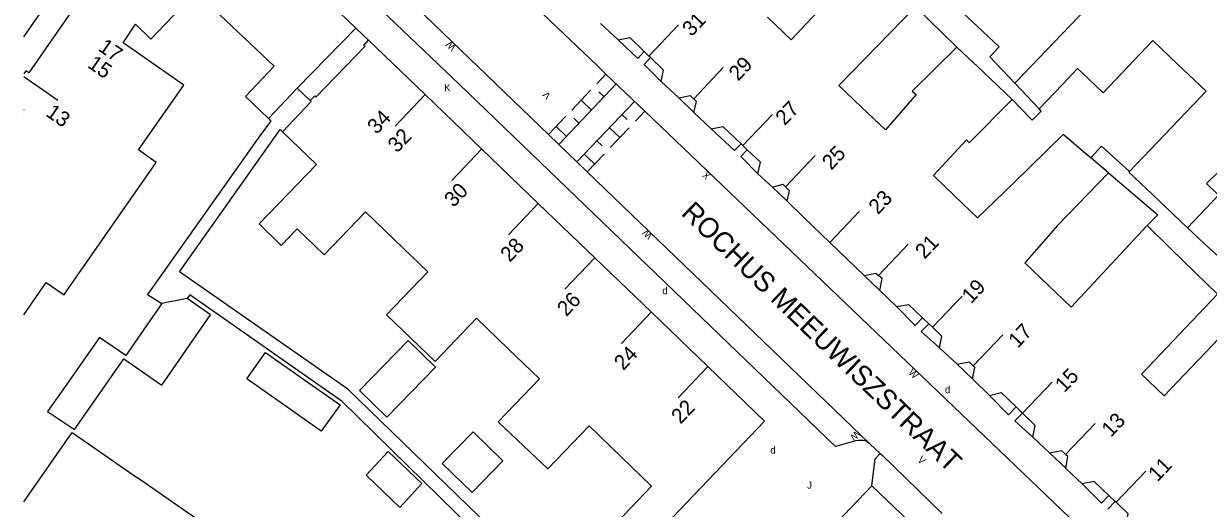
# Model space of a CAD drawing. Extents: x 134999 to 136502, y 457398 to 459002.
# Drawn here: x 135000 to 135082.8, y 458378.9 to 458412.7 of the extents above; entities that cross this region are included whole.
import ezdxf

# ---------------------------------------------------------------- set-up
doc = ezdxf.new("R2010")
doc.units = 0
for name, color, linetype in [('RI_DGTB_15', 7, 'Continuous'), ('RI_DGTB_2', 7, 'Continuous'), ('RI_DGTB_28', 7, 'Continuous'), ('RI_DGTB_29', 7, 'Continuous'), ('RI_DGTB_3', 7, 'Continuous'), ('RI_DGTB_30', 7, 'Continuous'), ('RI_DGTB_31', 7, 'Continuous'), ('RI_DGTB_35', 7, 'Continuous'), ('RI_DGTB_36', 7, 'Continuous'), ('RI_DGTB_37', 7, 'Continuous'), ('RI_DGTB_4', 7, 'Continuous'), ('RI_DGTB_5', 7, 'Continuous'), ('RI_DGTB_53', 7, 'Continuous'), ('RI_DGTB_54', 7, 'Continuous'), ('RI_DGTB_6', 7, 'Continuous'), ('RI_DGTB_7', 7, 'Continuous')]:
    doc.layers.add(name, color=color, linetype=linetype)

msp = doc.modelspace()

# ---------------------------------------------------------------- linework, layer by layer
at = {"layer": 'RI_DGTB_15'}
for p, q in [((135043.687, 458410.427), (135045.758, 458412.599)), ((135046.812, 458407.445), (135048.883, 458409.617)), ((135000, 458409.007), (135002.375, 458407.358)), ((135028.027, 458407.71), (135025.952, 458405.545)), ((135050.257, 458404.176), (135052.328, 458406.348)), ((135031.983, 458403.919), (135029.908, 458401.754)), ((135053.23, 458401.306), (135055.301, 458403.478)), ((135035.939, 458400.128), (135033.864, 458397.963)), ((135056.317, 458397.428), (135058.388, 458399.6)), ((135059.726, 458395.125), (135061.797, 458397.297)), ((135039.895, 458396.337), (135037.82, 458394.172)), ((135063.492, 458391.502), (135065.563, 458393.674)), ((135043.851, 458392.546), (135041.776, 458390.381)), ((135066.348, 458388.809), (135068.419, 458390.981)), ((135047.807, 458388.755), (135045.732, 458386.59)), ((135069.788, 458385.507), (135071.859, 458387.679)), ((135072.803, 458382.619), (135074.874, 458384.791)), ((135076.327, 458379.287), (135078.398, 458381.459))]:
    msp.add_line(p, q, dxfattribs=at)
at = {"layer": 'RI_DGTB_2'}
for p, q in [((135023.213, 458412.383), (135019.116, 458408.18)), ((135023.213, 458412.383), (135024.1, 458411.531)), ((135024.1, 458411.531), (135028.051, 458407.735)), ((135008.021, 458403.881), (135011.189, 458408.402)), ((135017.111, 458406.071), (135015.501, 458407.601)), ((135028.051, 458407.735), (135032.003, 458403.94)), ((135032.003, 458403.94), (135035.954, 458400.144)), ((135035.954, 458400.144), (135039.906, 458396.348)), ((135003.155, 458394.25), (135006.206, 458398.628)), ((135039.906, 458396.348), (135043.858, 458392.553)), ((135043.858, 458392.553), (135047.809, 458388.757)), ((135012.478, 458377.856), (135007.962, 458380.991))]:
    msp.add_line(p, q, dxfattribs=at)
for points in [[(135004.801, 458415.631), (135010.921, 458422.021), (135013.354, 458419.699), (135014.931, 458421.299), (135016.107, 458420.142), (135015.791, 458419.821), (135018.245, 458417.444), (135018.114, 458417.281), (135023.213, 458412.383)], [(135003.489, 458413.744), (135000.362, 458409.245), (135000.146, 458409.404), (135000, 458409.196)], [(135020.017, 458407.316), (135020.331, 458407.641), (135020.401, 458407.551), (135023.851, 458411.111), (135023.761, 458411.171), (135024.1, 458411.531)], [(135018.081, 458405.141), (135020.461, 458402.871), (135016.442, 458398.709), (135018, 458397.197)], [(135006.206, 458398.628), (135009.261, 458403.011), (135008.021, 458403.881)], [(135025.932, 458397.575), (135023.871, 458399.551), (135020.988, 458396.558)], [(135025.361, 458392.371), (135028.231, 458395.371), (135025.932, 458397.575)], [(135000, 458392.359), (135001.581, 458394.631), (135002.821, 458393.771), (135003.155, 458394.25)], [(135033.854, 458390.004), (135031.641, 458392.131), (135028.746, 458389.115), (135027.053, 458390.743)], [(135033.854, 458390.004), (135036.031, 458387.911), (135033.151, 458384.911), (135034.946, 458383.21)], [(135042.866, 458375.637), (135051.761, 458384.961), (135047.809, 458388.757)], [(135000, 458379.319), (135003.381, 458384.171), (135007.962, 458380.991)], [(135041.777, 458382.433), (135039.511, 458384.621), (135036.611, 458381.631), (135034.946, 458383.21)], [(135041.777, 458382.433), (135043.871, 458380.411), (135041.031, 458377.431), (135042.866, 458375.637)]]:
    msp.add_lwpolyline(points, dxfattribs=at)
at = {"layer": 'RI_DGTB_28'}
for p, q in [((135000, 458406.71), (135000.001, 458406.709)), ((135000, 458406.241), (135000.001, 458406.24))]:
    msp.add_line(p, q, dxfattribs=at)
at = {"layer": 'RI_DGTB_3'}
for p, q in [((135006.941, 458411.349), (135007.823, 458412.659)), ((135011.189, 458408.402), (135006.941, 458411.349)), ((135017.111, 458406.071), (135019.116, 458408.18)), ((135020.017, 458407.316), (135019.116, 458408.18)), ((135054.518, 458399.153), (135056.317, 458397.428)), ((135056.317, 458397.428), (135058.72, 458395.124))]:
    msp.add_line(p, q, dxfattribs=at)
for points in [[(135007.823, 458412.659), (135008.892, 458411.607), (135012.034, 458414.912), (135017.506, 458409.71), (135015.501, 458407.601)], [(135018.081, 458405.141), (135020.086, 458407.25), (135020.017, 458407.316)], [(135058.72, 458395.124), (135059.534, 458395.288), (135059.726, 458395.125)], [(135059.812, 458394.074), (135059.991, 458394.9), (135059.726, 458395.125)], [(135059.812, 458394.074), (135060.98, 458392.959)], [(135060.98, 458392.959), (135061.825, 458393.098), (135062.796, 458392.168)], [(135062.796, 458392.168), (135063.237, 458391.747)], [(135063.237, 458391.747), (135063.492, 458391.502)], [(135064, 458390.067), (135064.147, 458390.875), (135063.492, 458391.502)], [(135065.22, 458388.923), (135064, 458390.067)], [(135065.22, 458388.923), (135066.058, 458389.085), (135066.268, 458388.878)], [(135066.285, 458387.896), (135066.464, 458388.684), (135066.268, 458388.878)], [(135066.285, 458387.896), (135067.484, 458386.737)], [(135067.484, 458386.737), (135068.304, 458386.94), (135069.339, 458385.94)], [(135069.339, 458385.94), (135069.788, 458385.507)], [(135070.511, 458383.834), (135070.684, 458384.641), (135069.788, 458385.507)], [(135071.666, 458382.737), (135070.511, 458383.834)], [(135071.666, 458382.737), (135072.512, 458382.908), (135072.803, 458382.619)], [(135072.826, 458381.675), (135072.949, 458382.475), (135072.803, 458382.619)], [(135073.951, 458380.573), (135072.821, 458381.642), (135072.826, 458381.675)], [(135075.824, 458379.768), (135074.797, 458380.749), (135073.951, 458380.573)], [(135076.265, 458379.347), (135075.824, 458379.768)], [(135076.327, 458379.287), (135076.265, 458379.347)], [(135077.003, 458377.675), (135077.176, 458378.476), (135076.327, 458379.287)]]:
    msp.add_lwpolyline(points, dxfattribs=at)
at = {"layer": 'RI_DGTB_31'}
for p, q in [((135040.044, 458408.5), (135040.7, 458409.19)), ((135037.394, 458404.263), (135041.425, 458408.501)), ((135038.294, 458406.66), (135039.606, 458408.04)), ((135040.55, 458407.581), (135040.187, 458407.925)), ((135042.677, 458407.261), (135038.656, 458403.049)), ((135039.675, 458406.661), (135038.95, 458407.35)), ((135041.8, 458406.342), (135042.162, 458405.997)), ((135043.4, 458406.57), (135042.742, 458405.881)), ((135036.674, 458404.956), (135037.856, 458406.2)), ((135037.925, 458404.821), (135037.2, 458405.51)), ((135038.8, 458405.741), (135038.437, 458406.085)), ((135040.923, 458405.424), (135041.647, 458404.733)), ((135042.304, 458405.422), (135040.989, 458404.045)), ((135040.047, 458404.506), (135040.408, 458404.16)), ((135039.17, 458403.587), (135039.893, 458402.897)), ((135040.551, 458403.585), (135039.377, 458402.355))]:
    msp.add_line(p, q, dxfattribs=at)
at = {"layer": 'RI_DGTB_4'}
msp.add_line((135054.518, 458399.153), (135053.348, 458400.303), dxfattribs=at)
for points in [[(135040.311, 458412.707), (135041.536, 458411.562)], [(135041.536, 458411.562), (135042.343, 458411.722), (135043.36, 458410.742)], [(135043.36, 458410.742), (135043.687, 458410.427)], [(135043.799, 458410.319), (135043.687, 458410.427)], [(135044.55, 458408.643), (135044.707, 458409.444), (135043.799, 458410.319)], [(135045.774, 458407.512), (135044.55, 458408.643)], [(135045.774, 458407.512), (135046.561, 458407.679), (135046.693, 458407.553)], [(135046.819, 458406.491), (135047.007, 458407.254), (135046.693, 458407.553)], [(135046.819, 458406.491), (135048.042, 458405.348)], [(135048.042, 458405.348), (135048.855, 458405.515), (135050.12, 458404.306)], [(135050.12, 458404.306), (135050.257, 458404.176)], [(135050.561, 458403.885), (135050.257, 458404.176)], [(135051.304, 458402.213), (135051.473, 458403.015), (135050.561, 458403.885)], [(135052.318, 458401.282), (135051.304, 458402.213)], [(135052.318, 458401.282), (135053.053, 458401.485), (135053.23, 458401.306)], [(135053.348, 458400.303), (135053.518, 458401.015), (135053.23, 458401.306)]]:
    msp.add_lwpolyline(points, dxfattribs=at)
at = {"layer": 'RI_DGTB_5'}
for p, q in [((135067.056, 458409.294), (135065.199, 458411.05)), ((135073.916, 458409.293), (135073.637, 458409.56)), ((135069.062, 458407.398), (135067.056, 458409.294)), ((135069.257, 458408.546), (135070.949, 458406.743)), ((135070.949, 458406.743), (135072.579, 458408.451)), ((135074.198, 458403.627), (135072.633, 458404.949)), ((135074.56, 458403.321), (135074.198, 458403.627)), ((135075.786, 458402.285), (135074.56, 458403.321)), ((135081.324, 458398.443), (135078.881, 458400.758)), ((135019.113, 458398.364), (135020.988, 458396.558)), ((135080.157, 458396.985), (135078.502, 458398.601)), ((135081.85, 458395.331), (135080.157, 458396.985)), ((135025.361, 458392.371), (135027.053, 458390.743))]:
    msp.add_line(p, q, dxfattribs=at)
for points in [[(135069.257, 458408.546), (135075.348, 458414.899), (135073.743, 458416.431)], [(135055.844, 458413.9), (135053.619, 458411.555), (135051.961, 458413.136)], [(135062.311, 458413.865), (135056.956, 458408.376), (135058.544, 458406.863)], [(135075.415, 458407.86), (135078.902, 458411.508), (135080.627, 458409.862)], [(135065.199, 458411.05), (135062.081, 458407.971), (135062.347, 458407.744), (135060.217, 458405.268), (135058.544, 458406.863)], [(135073.637, 458409.56), (135072.579, 458408.451)], [(135077.258, 458402.37), (135082.613, 458407.967), (135080.627, 458409.862)], [(135073.916, 458409.293), (135075.415, 458407.86)], [(135069.062, 458407.398), (135066.073, 458404.38), (135065.871, 458404.571), (135063.561, 458402.081), (135065.035, 458400.676)], [(135069.125, 458401.537), (135072.633, 458404.949)], [(135087.755, 458403.059), (135086.064, 458404.671), (135083.586, 458402.24), (135083.472, 458402.338), (135082.643, 458401.525), (135083.472, 458400.728), (135081.324, 458398.443)], [(135075.786, 458402.285), (135072.241, 458398.601), (135069.948, 458395.994), (135071.582, 458394.437)], [(135078.881, 458400.758), (135077.221, 458402.331), (135077.258, 458402.37)], [(135069.125, 458401.537), (135066.654, 458399.133), (135065.035, 458400.676)], [(135019.113, 458398.364), (135018, 458397.197)], [(135078.502, 458398.601), (135073.178, 458392.916), (135071.582, 458394.437)], [(135081.85, 458395.331), (135083.416, 458393.801)], [(135083.416, 458393.801), (135078.111, 458388.219)], [(135084.951, 458392.221), (135079.689, 458386.719), (135078.111, 458388.219)]]:
    msp.add_lwpolyline(points, dxfattribs=at)
at = {"layer": 'RI_DGTB_53'}
for p, q in [((135059.852, 458382.683), (135059.119, 458383.361)), ((135059.852, 458382.683), (135059.951, 458382.591)), ((135059.951, 458382.591), (135064.171, 458378.501)), ((135059.261, 458380.441), (135061.821, 458378.001))]:
    msp.add_line(p, q, dxfattribs=at)
for points in [[(135040.683, 458409.172), (135040.087, 458409.741), (135019.551, 458429.292)], [(135000, 458411.765), (135002.808, 458415.796), (135002.884, 458416.032), (135002.938, 458416.413), (135002.912, 458416.796), (135002.807, 458417.166), (135002.628, 458417.506), (135002.383, 458417.802), (135002.082, 458418.041), (135010.741, 458427.14), (135012.773, 458427.226), (135013.106, 458427.595)], [(135059.119, 458383.361), (135058.969, 458383.482), (135058.811, 458383.571), (135058.651, 458383.613), (135058.316, 458383.612), (135058.141, 458383.581), (135056.731, 458383.181), (135030.445, 458408.436), (135013.566, 458424.534), (135014.514, 458425.522), (135014.635, 458425.679), (135014.686, 458425.872), (135014.657, 458426.068), (135014.554, 458426.238)], [(135043.403, 458406.574), (135040.683, 458409.172)], [(135082.236, 458369.486), (135043.403, 458406.574)], [(135017.111, 458406.071), (135017.261, 458405.891), (135016.541, 458404.941), (135008.651, 458393.791), (135009.661, 458393.164)], [(135037.213, 458369.588), (135035.088, 458371.657), (135034.868, 458371.373), (135033.211, 458372.941), (135034.841, 458375.371), (135022.651, 458387.191), (135010.891, 458395.371), (135017.931, 458405.301), (135018.081, 458405.141)], [(135034.092, 458370.572), (135034.207, 458370.699), (135033.981, 458370.911), (135032.441, 458369.291), (135030.811, 458371.011), (135033.611, 458375.211), (135022.261, 458386.321), (135011.601, 458393.771), (135011.431, 458393.521)], [(135059.261, 458380.441), (135059.502, 458382.311), (135059.852, 458382.683)], [(135041.254, 458361.678), (135047.071, 458367.691), (135059.261, 458380.441)]]:
    msp.add_lwpolyline(points, dxfattribs=at)
at = {"layer": 'RI_DGTB_54'}
for p, q in [((135062.311, 458413.865), (135065.199, 458411.05)), ((135046.819, 458406.491), (135045.774, 458407.512)), ((135052.318, 458401.282), (135053.348, 458400.303)), ((135058.72, 458395.124), (135059.812, 458394.074)), ((135065.22, 458388.923), (135066.285, 458387.896)), ((135071.666, 458382.737), (135072.826, 458381.675))]:
    msp.add_line(p, q, dxfattribs=at)
for points in [[(135014.554, 458426.238), (135036.674, 458404.956)], [(135069.257, 458408.546), (135067.502, 458410.364), (135068.152, 458411.078), (135064.747, 458414.259)], [(135069.062, 458407.398), (135070.462, 458405.948), (135071.101, 458406.581), (135070.949, 458406.743)], [(135036.674, 458404.956), (135039.377, 458402.355)], [(135077.258, 458402.37), (135075.315, 458404.137), (135074.56, 458403.321)], [(135039.377, 458402.355), (135059.119, 458383.361)], [(135075.786, 458402.285), (135079.237, 458399.353), (135078.502, 458398.601)], [(135084.541, 458395.481), (135082.484, 458397.343), (135081.324, 458398.443)]]:
    msp.add_lwpolyline(points, dxfattribs=at)
at = {"layer": 'RI_DGTB_6'}
for p, q in [((135011.431, 458393.521), (135009.661, 458393.164)), ((135023.466, 458387.1), (135026.868, 458390.586))]:
    msp.add_line(p, q, dxfattribs=at)
for points in [[(135006.991, 458389.301), (135009.641, 458387.451), (135013.051, 458392.371), (135011.431, 458393.521)], [(135009.661, 458393.164), (135007.131, 458389.541)], [(135007.131, 458389.541), (135005.291, 458390.791), (135002.89, 458387.368)], [(135026.868, 458390.586), (135028.778, 458388.723), (135025.375, 458385.236), (135023.466, 458387.1)], [(135015.581, 458387.911), (135016.891, 458389.751), (135019.484, 458387.929)], [(135004.74, 458386.075), (135006.991, 458389.301)], [(135002.89, 458387.368), (135001.671, 458385.631), (135003.551, 458384.371), (135004.74, 458386.075)], [(135018.186, 458386.081), (135015.581, 458387.911)], [(135019.484, 458387.929), (135022.101, 458386.091), (135020.791, 458384.251), (135018.186, 458386.081)], [(135029.242, 458381.998), (135031.402, 458384.207), (135033.484, 458382.173), (135031.325, 458379.963), (135029.242, 458381.998)], [(135023.921, 458381.171), (135025.461, 458382.831), (135027.811, 458380.591), (135026.271, 458378.931), (135023.921, 458381.171)]]:
    msp.add_lwpolyline(points, dxfattribs=at)
at = {"layer": 'RI_DGTB_7'}
for p, q in [((135041.536, 458411.562), (135042.907, 458410.266)), ((135042.907, 458410.266), (135043.36, 458410.742)), ((135043.799, 458410.319), (135043.348, 458409.845)), ((135043.348, 458409.845), (135044.55, 458408.643)), ((135048.042, 458405.348), (135049.673, 458403.837)), ((135050.114, 458403.416), (135051.304, 458402.213)), ((135060.98, 458392.959), (135062.279, 458391.628)), ((135062.719, 458391.206), (135064, 458390.067)), ((135067.484, 458386.737), (135068.819, 458385.402)), ((135069.788, 458385.507), (135069.257, 458384.978)), ((135069.257, 458384.978), (135070.511, 458383.834)), ((135073.951, 458380.573), (135075.306, 458379.226)), ((135075.306, 458379.226), (135075.824, 458379.768))]:
    msp.add_line(p, q, dxfattribs=at)
for points in [[(135049.673, 458403.837), (135050.12, 458404.306)], [(135050.561, 458403.885), (135050.114, 458403.416)], [(135062.279, 458391.628), (135062.796, 458392.168)], [(135063.237, 458391.747), (135062.719, 458391.206)], [(135068.819, 458385.402), (135069.339, 458385.94)], [(135076.265, 458379.347), (135075.747, 458378.805)]]:
    msp.add_lwpolyline(points, dxfattribs=at)

# ---------------------------------------------------------------- texts
at = {"layer": 'RI_DGTB_29'}
for p in [(135044.621, 458393.812), (135064.371, 458386.902), (135052.161, 458382.682)]:
    msp.add_text('d', height=0.5, rotation=359.99973, dxfattribs=at).set_placement(p)
at = {"layer": 'RI_DGTB_30'}
for s, height, rotation, p in [('W', 0.499, 136.27431, (135030.248, 458411.092)), ('K', 0.5, 359.99973, (135029.381, 458407.962)), ('V', 0.499, 133.66661, (135036.875, 458407.693)), ('X', 0.499, 136.30771, (135048.043, 458402.123)), ('W', 0.499, 136.10901, (135043.977, 458397.946)), ('W', 0.499, 315.90881, (135061.772, 458388.3)), ('W', 0.499, 226.7348, (135058.123, 458384.324)), ('V', 0.499, 314.99942, (135062.418, 458382.213))]:
    msp.add_text(s, height=height, rotation=rotation, dxfattribs=at).set_placement(p)
at = {"layer": 'RI_DGTB_31'}
msp.add_text('J', height=0.5, dxfattribs=at).set_placement((135054.74, 458380.24))
at = {"layer": 'RI_DGTB_35'}
for s, rotation, p in [('17', 325.2058, (135005.138, 458410.861)), ('22', 46.2202, (135045.895, 458384.694))]:
    msp.add_text(s, height=1.054, rotation=rotation, dxfattribs=at).set_placement(p)
at = {"layer": 'RI_DGTB_36'}
for s, rotation, p in [('31', 46.3587, (135046.664, 458411.738)), ('15', 325.2058, (135004.394, 458409.688)), ('29', 46.3587, (135049.919, 458408.632)), ('27', 46.3587, (135053.175, 458405.526)), ('13', 325.1672, (135001.48, 458406.298)), ('34', 46.2123, (135024.657, 458404.917)), ('32', 46.2202, (135026.091, 458403.623)), ('25', 46.3587, (135056.431, 458402.419)), ('30', 46.2202, (135030.036, 458399.821)), ('23', 46.3587, (135059.688, 458399.314)), ('28', 46.2202, (135033.957, 458395.992)), ('21', 46.3587, (135062.943, 458396.208)), ('19', 46.3587, (135066.2, 458393.103)), ('26', 46.2202, (135037.919, 458392.208)), ('17', 46.3587, (135069.456, 458389.997)), ('24', 46.2202, (135041.898, 458388.441)), ('15', 46.3587, (135072.712, 458386.891)), ('13', 46.3587, (135075.967, 458383.784)), ('11', 46.3587, (135079.223, 458380.678))]:
    msp.add_text(s, height=1.054, rotation=rotation, dxfattribs=at).set_placement(p)
at = {"layer": 'RI_DGTB_37'}
msp.add_text('ROCHUS MEEUWISZSTRAAT', height=1.39997, rotation=316.12571, dxfattribs=at).set_placement((135045.872, 458399.388))

doc.saveas('drawing.dxf')
